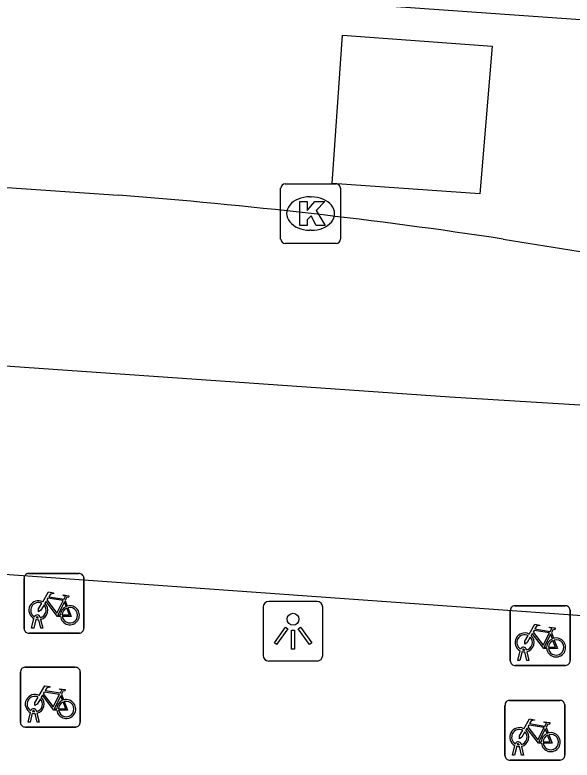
# Model space of a CAD drawing. Extents: x 155888 to 156864, y 383882 to 384671.
# Drawn here: x 156048.67 to 156058, y 383976 to 383988.47 of the extents above; entities that cross this region are included whole.
import ezdxf

# ---------------------------------------------------------------- set-up
doc = ezdxf.new("R2010")
doc.units = 0
for name, color, linetype in [('IMGEO_Fietsenrek', 7, 'Continuous'), ('IMGEO_Fietspad_gesloten', 7, 'Continuous'), ('IMGEO_Kolk', 7, 'Continuous'), ('IMGEO_Lichtpunt', 7, 'Continuous'), ('IMGEO_Rijbaan_lokaal_gesloten', 7, 'Continuous'), ('IMGEO_Rijbaan_lokaal_open', 7, 'Continuous')]:
    doc.layers.add(name, color=color, linetype=linetype)

msp = doc.modelspace()

# ---------------------------------------------------------------- linework, layer by layer
at = {"layer": 'IMGEO_Fietsenrek'}
for p, q in [((156048.903, 383979.121), (156049.744, 383979.121)), ((156049.744, 383979.121), (156048.903, 383979.121)), ((156048.828, 383978.196), (156048.828, 383979.037)), ((156048.828, 383979.037), (156048.828, 383978.196)), ((156049.828, 383979.046), (156049.828, 383978.205)), ((156049.828, 383978.205), (156049.828, 383979.046)), ((156049.515, 383978.67), (156049.551, 383978.575)), ((156056.967, 383977.656), (156056.967, 383978.497)), ((156056.967, 383978.497), (156056.967, 383977.656)), ((156057.042, 383978.581), (156057.883, 383978.581)), ((156057.883, 383978.581), (156057.042, 383978.581)), ((156057.967, 383978.506), (156057.967, 383977.665)), ((156057.967, 383977.665), (156057.967, 383978.506)), ((156048.955, 383978.205), (156048.994, 383978.365)), ((156049.024, 383978.353), (156048.989, 383978.205)), ((156049.066, 383978.377), (156049.065, 383978.381)), ((156049.107, 383978.205), (156049.073, 383978.347)), ((156049.097, 383978.388), (156049.098, 383978.381)), ((156049.105, 383978.351), (156049.14, 383978.205)), ((156049.753, 383978.121), (156048.912, 383978.121)), ((156048.912, 383978.121), (156049.753, 383978.121)), ((156048.989, 383978.205), (156048.955, 383978.205)), ((156049.14, 383978.205), (156049.107, 383978.205)), ((156057.654, 383978.13), (156057.69, 383978.035)), ((156057.236, 383977.848), (156057.237, 383977.841)), ((156057.094, 383977.665), (156057.133, 383977.825)), ((156057.163, 383977.813), (156057.128, 383977.665)), ((156057.205, 383977.837), (156057.204, 383977.841)), ((156057.246, 383977.665), (156057.212, 383977.807)), ((156057.244, 383977.811), (156057.279, 383977.665)), ((156057.128, 383977.665), (156057.094, 383977.665)), ((156057.279, 383977.665), (156057.246, 383977.665)), ((156048.842, 383977.55), (156049.683, 383977.55)), ((156049.683, 383977.55), (156048.842, 383977.55)), ((156049.767, 383977.475), (156049.767, 383976.634)), ((156049.767, 383976.634), (156049.767, 383977.475)), ((156057.892, 383977.581), (156057.051, 383977.581)), ((156057.051, 383977.581), (156057.892, 383977.581)), ((156048.767, 383976.625), (156048.767, 383977.466)), ((156048.767, 383977.466), (156048.767, 383976.625)), ((156049.454, 383977.099), (156049.49, 383977.004)), ((156056.953, 383976.996), (156057.794, 383976.996)), ((156057.794, 383976.996), (156056.953, 383976.996)), ((156056.878, 383976.071), (156056.878, 383976.912)), ((156056.878, 383976.912), (156056.878, 383976.071)), ((156057.878, 383976.921), (156057.878, 383976.08)), ((156057.878, 383976.08), (156057.878, 383976.921)), ((156048.894, 383976.634), (156048.933, 383976.794)), ((156048.963, 383976.782), (156048.928, 383976.634)), ((156049.005, 383976.806), (156049.004, 383976.81)), ((156049.046, 383976.634), (156049.012, 383976.776)), ((156049.036, 383976.817), (156049.037, 383976.81)), ((156049.044, 383976.78), (156049.079, 383976.634)), ((156048.928, 383976.634), (156048.894, 383976.634)), ((156049.079, 383976.634), (156049.046, 383976.634)), ((156049.692, 383976.55), (156048.851, 383976.55)), ((156048.851, 383976.55), (156049.692, 383976.55)), ((156057.565, 383976.545), (156057.601, 383976.45)), ((156057.005, 383976.08), (156057.044, 383976.24)), ((156057.074, 383976.228), (156057.039, 383976.08)), ((156057.116, 383976.252), (156057.115, 383976.256)), ((156057.157, 383976.08), (156057.123, 383976.222)), ((156057.147, 383976.263), (156057.148, 383976.256)), ((156057.155, 383976.226), (156057.19, 383976.08)), ((156057.803, 383975.996), (156056.962, 383975.996)), ((156056.962, 383975.996), (156057.803, 383975.996)), ((156057.039, 383976.08), (156057.005, 383976.08)), ((156057.19, 383976.08), (156057.157, 383976.08))]:
    msp.add_line(p, q, dxfattribs=at)
for points in [[(156049.141, 383978.647), (156049.236, 383978.811), (156049.322, 383978.797), (156049.324, 383978.788), (156049.268, 383978.777), (156049.241, 383978.732), (156049.497, 383978.691)], [(156049.497, 383978.691), (156049.522, 383978.74), (156049.516, 383978.744), (156049.493, 383978.748), (156049.481, 383978.755), (156049.48, 383978.758), (156049.482, 383978.763), (156049.577, 383978.748), (156049.579, 383978.738), (156049.569, 383978.725), (156049.557, 383978.719), (156049.543, 383978.725), (156049.515, 383978.67)], [(156049.162, 383978.595), (156049.11, 383978.505), (156049.07, 383978.48), (156049.071, 383978.527), (156049.126, 383978.621)], [(156049.437, 383978.403), (156049.387, 383978.403), (156049.196, 383978.654), (156049.177, 383978.622)], [(156049.484, 383978.666), (156049.227, 383978.707), (156049.21, 383978.678), (156049.377, 383978.458), (156049.484, 383978.666)], [(156049.532, 383978.568), (156049.502, 383978.645), (156049.393, 383978.427), (156049.436, 383978.427)], [(156049.466, 383978.427), (156049.586, 383978.426), (156049.542, 383978.54)], [(156049.562, 383978.547), (156049.617, 383978.402), (156049.467, 383978.402)], [(156057.28, 383978.107), (156057.375, 383978.271), (156057.461, 383978.257), (156057.463, 383978.248), (156057.407, 383978.237), (156057.38, 383978.192), (156057.636, 383978.151)], [(156057.636, 383978.151), (156057.661, 383978.2), (156057.655, 383978.204), (156057.632, 383978.208), (156057.62, 383978.215), (156057.619, 383978.218), (156057.621, 383978.223), (156057.716, 383978.208), (156057.718, 383978.198), (156057.708, 383978.185), (156057.696, 383978.179), (156057.682, 383978.185), (156057.654, 383978.13)], [(156057.576, 383977.863), (156057.526, 383977.863), (156057.335, 383978.114), (156057.316, 383978.082)], [(156057.623, 383978.126), (156057.366, 383978.167), (156057.349, 383978.138), (156057.516, 383977.918), (156057.623, 383978.126)], [(156057.671, 383978.028), (156057.641, 383978.105), (156057.532, 383977.887), (156057.575, 383977.887)], [(156057.301, 383978.055), (156057.249, 383977.965), (156057.209, 383977.94), (156057.21, 383977.987), (156057.265, 383978.081)], [(156057.605, 383977.887), (156057.725, 383977.886), (156057.681, 383978)], [(156057.701, 383978.007), (156057.756, 383977.862), (156057.606, 383977.862)], [(156049.08, 383977.076), (156049.175, 383977.24), (156049.261, 383977.226), (156049.263, 383977.217), (156049.207, 383977.206), (156049.18, 383977.161), (156049.436, 383977.12)], [(156049.423, 383977.095), (156049.166, 383977.136), (156049.149, 383977.107), (156049.316, 383976.887), (156049.423, 383977.095)], [(156049.436, 383977.12), (156049.461, 383977.169), (156049.455, 383977.173), (156049.432, 383977.177), (156049.42, 383977.184), (156049.419, 383977.187), (156049.421, 383977.192), (156049.516, 383977.177), (156049.518, 383977.167), (156049.508, 383977.154), (156049.496, 383977.148), (156049.482, 383977.154), (156049.454, 383977.099)], [(156049.101, 383977.024), (156049.049, 383976.934), (156049.009, 383976.909), (156049.01, 383976.956), (156049.065, 383977.05)], [(156049.376, 383976.832), (156049.326, 383976.832), (156049.135, 383977.083), (156049.116, 383977.051)], [(156049.471, 383976.997), (156049.441, 383977.074), (156049.332, 383976.856), (156049.375, 383976.856)], [(156049.501, 383976.976), (156049.556, 383976.831), (156049.406, 383976.831)], [(156049.405, 383976.856), (156049.525, 383976.855), (156049.481, 383976.969)], [(156057.191, 383976.522), (156057.286, 383976.686), (156057.372, 383976.672), (156057.374, 383976.663), (156057.318, 383976.652), (156057.291, 383976.607), (156057.547, 383976.566)], [(156057.547, 383976.566), (156057.572, 383976.615), (156057.566, 383976.619), (156057.543, 383976.623), (156057.531, 383976.63), (156057.53, 383976.633), (156057.532, 383976.638), (156057.627, 383976.623), (156057.629, 383976.613), (156057.619, 383976.6), (156057.607, 383976.594), (156057.593, 383976.6), (156057.565, 383976.545)], [(156057.212, 383976.47), (156057.16, 383976.38), (156057.12, 383976.355), (156057.121, 383976.402), (156057.176, 383976.496)], [(156057.487, 383976.278), (156057.437, 383976.278), (156057.246, 383976.529), (156057.227, 383976.497)], [(156057.534, 383976.541), (156057.277, 383976.582), (156057.26, 383976.553), (156057.427, 383976.333), (156057.534, 383976.541)], [(156057.582, 383976.443), (156057.552, 383976.52), (156057.443, 383976.302), (156057.486, 383976.302)], [(156057.516, 383976.302), (156057.636, 383976.301), (156057.592, 383976.415)], [(156057.612, 383976.422), (156057.667, 383976.277), (156057.517, 383976.277)]]:
    msp.add_lwpolyline(points, dxfattribs=at)
for centre, radius, start, end in [((156048.906, 383979.043), 0.0779, 92.4484, 184.2845), ((156048.906, 383979.043), 0.0779, 92.4484, 184.2845), ((156049.75, 383979.043), 0.0779, 2.4484, 94.2845), ((156049.75, 383979.043), 0.0779, 2.4484, 94.2845), ((156049.068, 383978.506), 0.159, 62.6766, 242.1369), ((156049.068, 383978.506), 0.129, 63.3192, 238.903), ((156049.068, 383978.506), 0.129, 283.6043, 43.4302), ((156049.068, 383978.506), 0.159, 283.5766, 46.6042), ((156049.595, 383978.422), 0.159, 113.3408, 178.3217), ((156049.595, 383978.422), 0.159, 187.0065, 105.7708), ((156049.595, 383978.422), 0.129, 113.923, 177.9556), ((156049.595, 383978.422), 0.129, 188.6715, 104.5883), ((156057.045, 383978.503), 0.0779, 92.4484, 184.2845), ((156057.045, 383978.503), 0.0779, 92.4484, 184.2845), ((156057.889, 383978.503), 0.0779, 2.4484, 94.2845), ((156057.889, 383978.503), 0.0779, 2.4484, 94.2845), ((156049.048, 383978.377), 0.0499, 12.8025, 158.6934), ((156049.068, 383978.506), 0.159, 253.9967, 271.7867), ((156049.048, 383978.377), 0.0174, 12.8025, 163.4502), ((156049.068, 383978.506), 0.129, 253.415, 269.0204), ((156048.906, 383978.199), 0.0779, 182.4484, 274.2845), ((156048.906, 383978.199), 0.0779, 182.4484, 274.2845), ((156049.75, 383978.199), 0.0779, 272.4484, 4.2845), ((156049.75, 383978.199), 0.0779, 272.4484, 4.2845), ((156057.207, 383977.966), 0.159, 62.6766, 242.1369), ((156057.207, 383977.966), 0.129, 63.3192, 238.903), ((156057.207, 383977.966), 0.129, 283.6043, 43.4302), ((156057.207, 383977.966), 0.159, 283.5766, 46.6042), ((156057.734, 383977.882), 0.159, 113.3408, 178.3217), ((156057.734, 383977.882), 0.159, 187.0065, 105.7708), ((156057.734, 383977.882), 0.129, 113.923, 177.9556), ((156057.734, 383977.882), 0.129, 188.6715, 104.5883), ((156057.187, 383977.837), 0.0499, 12.8025, 158.6934), ((156057.187, 383977.837), 0.0174, 12.8025, 163.4502), ((156057.207, 383977.966), 0.159, 253.9967, 271.7867), ((156057.207, 383977.966), 0.129, 253.415, 269.0204), ((156057.045, 383977.659), 0.0779, 182.4484, 274.2845), ((156057.045, 383977.659), 0.0779, 182.4484, 274.2845), ((156057.889, 383977.659), 0.0779, 272.4484, 4.2845), ((156057.889, 383977.659), 0.0779, 272.4484, 4.2845), ((156048.845, 383977.472), 0.0779, 92.4484, 184.2845), ((156048.845, 383977.472), 0.0779, 92.4484, 184.2845), ((156049.689, 383977.472), 0.0779, 2.4484, 94.2845), ((156049.689, 383977.472), 0.0779, 2.4484, 94.2845), ((156049.007, 383976.935), 0.159, 62.6766, 242.1369), ((156049.007, 383976.935), 0.129, 63.3192, 238.903), ((156049.007, 383976.935), 0.129, 283.6043, 43.4302), ((156049.007, 383976.935), 0.159, 283.5766, 46.6042), ((156049.534, 383976.851), 0.159, 113.3408, 178.3217), ((156049.534, 383976.851), 0.159, 187.0065, 105.7708), ((156049.534, 383976.851), 0.129, 188.6715, 104.5883), ((156056.956, 383976.918), 0.0779, 92.4484, 184.2845), ((156056.956, 383976.918), 0.0779, 92.4484, 184.2845), ((156057.8, 383976.918), 0.0779, 2.4484, 94.2845), ((156057.8, 383976.918), 0.0779, 2.4484, 94.2845), ((156048.987, 383976.806), 0.0499, 12.8025, 158.6934), ((156049.534, 383976.851), 0.129, 113.923, 177.9556), ((156049.007, 383976.935), 0.159, 253.9967, 271.7867), ((156048.987, 383976.806), 0.0174, 12.8025, 163.4502), ((156049.007, 383976.935), 0.129, 253.415, 269.0204), ((156048.845, 383976.628), 0.0779, 182.4484, 274.2845), ((156048.845, 383976.628), 0.0779, 182.4484, 274.2845), ((156049.689, 383976.628), 0.0779, 272.4484, 4.2845), ((156049.689, 383976.628), 0.0779, 272.4484, 4.2845), ((156057.118, 383976.381), 0.159, 62.6766, 242.1369), ((156057.118, 383976.381), 0.129, 63.3192, 238.903), ((156057.118, 383976.381), 0.159, 283.5766, 46.6042), ((156057.118, 383976.381), 0.129, 283.6043, 43.4302), ((156057.645, 383976.297), 0.159, 113.3408, 178.3217), ((156057.645, 383976.297), 0.159, 187.0065, 105.7708), ((156057.645, 383976.297), 0.129, 113.923, 177.9556), ((156057.645, 383976.297), 0.129, 188.6715, 104.5883), ((156057.098, 383976.252), 0.0499, 12.8025, 158.6934), ((156057.118, 383976.381), 0.159, 253.9967, 271.7867), ((156057.098, 383976.252), 0.0174, 12.8025, 163.4502), ((156057.118, 383976.381), 0.129, 253.415, 269.0204), ((156056.956, 383976.074), 0.0779, 182.4484, 274.2845), ((156056.956, 383976.074), 0.0779, 182.4484, 274.2845), ((156057.8, 383976.074), 0.0779, 272.4484, 4.2845), ((156057.8, 383976.074), 0.0779, 272.4484, 4.2845)]:
    msp.add_arc(centre, radius, start, end, dxfattribs=at)
at = {"layer": 'IMGEO_Fietspad_gesloten'}
for points in [[(156061.797, 383981.702), (156060.403, 383981.801), (156055.953, 383982.074), (156008.671, 383985.373), (155999.999, 383985.983), (155999.528, 383986.004)], [(156043.196, 383979.49), (156063.551, 383978.032)]]:
    msp.add_lwpolyline(points, dxfattribs=at)
at = {"layer": 'IMGEO_Kolk'}
for p, q in [((156053.198, 383985.647), (156054.05, 383985.647)), ((156053.123, 383984.721), (156053.123, 383985.573)), ((156054.124, 383985.573), (156054.124, 383984.721)), ((156053.611, 383985.427), (156053.636, 383985.427)), ((156053.634, 383984.867), (156053.609, 383984.867)), ((156054.05, 383984.647), (156053.198, 383984.647))]:
    msp.add_line(p, q, dxfattribs=at)
for points in [[(156053.198, 383985.647), (156054.05, 383985.647)], [(156053.123, 383984.721), (156053.123, 383985.573)], [(156054.124, 383985.573), (156054.124, 383984.721)], [(156053.444, 383985.347), (156053.567, 383985.347), (156053.567, 383985.196), (156053.697, 383985.347), (156053.861, 383985.347), (156053.715, 383985.196), (156053.868, 383984.947), (156053.716, 383984.947), (156053.631, 383985.111), (156053.567, 383985.044), (156053.567, 383984.947), (156053.444, 383984.947), (156053.444, 383985.347)], [(156054.05, 383984.647), (156053.198, 383984.647)]]:
    msp.add_lwpolyline(points, dxfattribs=at)
for centre, start, end in [((156053.2, 383985.571), 91.552, 178.448), ((156053.2, 383985.571), 91.552, 178.448), ((156054.048, 383985.571), 1.552, 88.448), ((156054.048, 383985.571), 1.552, 88.448), ((156053.2, 383984.723), 181.552, 268.448), ((156053.2, 383984.723), 181.552, 268.448), ((156054.048, 383984.723), 271.552, 358.448), ((156054.048, 383984.723), 271.552, 358.448)]:
    msp.add_arc(centre, 0.0765, start, end, dxfattribs=at)
for centre, major_axis, ratio, start_param, end_param in [((156053.61, 383985.147), (-0.387, 0.002), 0.722429, 4.712389, 7.853982), ((156053.635, 383985.147), (-0.39, 0.002), 0.717154, 1.570796, 4.712389)]:
    msp.add_ellipse(centre, major_axis=major_axis, ratio=ratio, start_param=start_param, end_param=end_param, dxfattribs=at)
at = {"layer": 'IMGEO_Lichtpunt'}
for p, q in [((156053.733, 383978.652), (156052.925, 383978.652)), ((156053.733, 383978.652), (156052.925, 383978.652)), ((156052.831, 383978.557), (156052.831, 383977.75)), ((156052.831, 383978.557), (156052.831, 383977.75)), ((156053.827, 383977.75), (156053.827, 383978.557)), ((156053.827, 383977.75), (156053.827, 383978.557)), ((156052.925, 383977.656), (156053.733, 383977.656)), ((156052.925, 383977.656), (156053.733, 383977.656))]:
    msp.add_line(p, q, dxfattribs=at)
for points in [[(156053.205, 383978.221), (156053.244, 383978.193), (156053.056, 383977.931), (156053.018, 383977.958), (156053.205, 383978.221)], [(156053.417, 383978.193), (156053.455, 383978.22), (156053.642, 383977.958), (156053.603, 383977.93), (156053.417, 383978.193)], [(156053.307, 383978.173), (156053.354, 383978.173), (156053.354, 383977.851), (156053.307, 383977.851), (156053.307, 383978.173)]]:
    msp.add_lwpolyline(points, dxfattribs=at)
msp.add_circle((156053.33, 383978.355), 0.0994, dxfattribs=at)
for centre, start, end in [((156052.925, 383978.557), 90, 180), ((156052.925, 383978.557), 90, 180), ((156053.733, 383978.557), 0, 90), ((156053.733, 383978.557), 0, 90), ((156052.925, 383977.75), 180, 270), ((156052.925, 383977.75), 180, 270), ((156053.733, 383977.75), 270, 0), ((156053.733, 383977.75), 270, 360)]:
    msp.add_arc(centre, 0.0946, start, end, dxfattribs=at)
at = {"layer": 'IMGEO_Rijbaan_lokaal_gesloten'}
for points in [[(156061.606, 383988.145), (156060.752, 383988.204), (156000.23, 383992.483)], [(155999.999, 383988.212), (156004.522, 383988.227), (156006.524, 383988.243), (156011.779, 383988.106), (156029.192, 383986.913), (156050.409, 383985.454)], [(156056.847, 383984.721), (156058.799, 383984.407), (156061.459, 383983.983)]]:
    msp.add_lwpolyline(points, dxfattribs=at)
msp.add_arc((156043.722, 383898.079), 87.63, 81.38577, 85.62332, dxfattribs=at)
at = {"layer": 'IMGEO_Rijbaan_lokaal_open'}
msp.add_lwpolyline([(156054.157, 383988.133), (156056.663, 383987.952), (156056.459, 383985.475), (156053.984, 383985.648), (156054.157, 383988.133)], dxfattribs=at)

doc.saveas('drawing.dxf')
